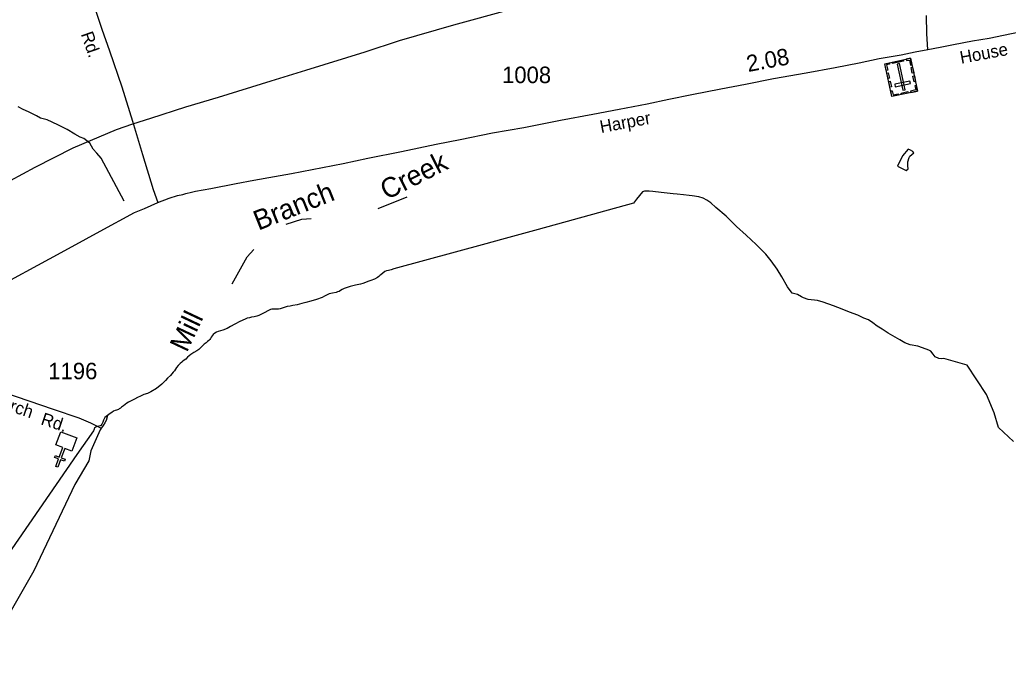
# Model space of a CAD drawing. Extents: x 2082433 to 2279600, y 546599 to 755198.
# Drawn here: x 2216545 to 2224037, y 570784 to 575593 of the extents above; entities that cross this region are included whole.
import ezdxf

# ---------------------------------------------------------------- set-up
doc = ezdxf.new("R2010")
doc.units = 0
for name, color, linetype in [('Exist Boundary Political CountyLine', 7, 'Continuous'), ('Exist Boundary Political Fire Districts', 7, 'Continuous'), ('Exist Cultural Cemetery CELL', 7, 'Continuous'), ('Exist Cultural Church CELL', 7, 'Continuous'), ('Exist Hydrographic Creek Single Shore', 7, 'Continuous'), ('Exist Hydrographic Creek Single Shore Label', 7, 'Continuous'), ('Exist Hydrographic Misc Water Feature', 7, 'Continuous'), ('Exist Road Non-System Type 51', 7, 'Continuous'), ('Exist Road Secondary Mileage Hundredths English Label', 7, 'Continuous'), ('Exist Road Secondary Type 51 Attributed', 7, 'Continuous'), ('Exist Road Secondary Type 51 Label', 7, 'Continuous'), ('Exist Road Secondary Type 51 Number Label', 7, 'Continuous'), ('Exist Utilities Electrical Transmission Line', 7, 'Continuous')]:
    doc.layers.add(name, color=color, linetype=linetype)

msp = doc.modelspace()

# ---------------------------------------------------------------- linework, layer by layer
at = {"layer": 'Exist Boundary Political CountyLine'}
for points in [[(2224077.5, 572395.6), (2223962.9, 572503.2), (2223931.3, 572613.5), (2223871, 572754), (2223724.8, 572975.1), (2223547.7, 573026.8), (2223530.5, 573023.2), (2223510.6, 573026.6), (2223482.5, 573039.1), (2223467.7, 573058), (2223450.3, 573081.5), (2223435.3, 573088.6), (2223386.5, 573106.2), (2223351.2, 573119.4), (2223294.8, 573129.4), (2223253.4, 573145), (2223216.5, 573167), (2223163.4, 573198.5), (2223126.7, 573218.6), (2223080.8, 573248.2), (2223044.7, 573270.6), (2223010.2, 573296.2), (2222977.4, 573317.8), (2222941.3, 573331.4), (2222898.1, 573355.4), (2222834.7, 573377.8), (2222778.7, 573399.8), (2222711.5, 573423.8), (2222634, 573453), (2222590.1, 573464.2), (2222520.8, 573473.8), (2222484.3, 573485.4), (2222469.3, 573493.6), (2222439.2, 573510.2), (2222399.2, 573521.8), (2222364.7, 573569.4), (2222321.5, 573643.8), (2222286.2, 573702.6), (2222240.1, 573765.4), (2222198.8, 573815.8), (2222125.2, 573891), (2222050, 573961.8), (2221976.8, 574025), (2221898, 574103.8), (2221820.3, 574170.6), (2221781.6, 574205), (2221752, 574224.6), (2221723.5, 574240.6), (2221692, 574251), (2221641.9, 574259.8), (2221617.3, 574262.2), (2221574.3, 574265.8), (2221528.7, 574271.4), (2221496.7, 574272.6), (2221406.3, 574284.2), (2221344.2, 574291.4), (2221314.2, 574293.8), (2221278.8, 574293.4), (2221265.2, 574288.6), (2221242.7, 574261), (2221220.3, 574233), (2221204.5, 574214.3), (2221195.5, 574203.8), (2220473.9, 574004.2), (2220196.7, 573927.5), (2220078, 573896.1), (2219379.6, 573704.3), (2219358.5, 573698.5), (2219339.8, 573693.4), (2219325.4, 573689.9), (2219312.5, 573684), (2219296.7, 573673.2), (2219282, 573661.1), (2219274, 573653.9), (2219265.8, 573646.8), (2219257.2, 573640.3), (2219232.8, 573627.5), (2219206.7, 573617.9), (2219182.5, 573609.6), (2219164.3, 573602.2), (2219144.2, 573594.5)], [(2219144.2, 573594.5), (2219126.5, 573588.8), (2219090, 573580.9), (2219048, 573571.4), (2219004.3, 573555.5), (2218989.2, 573547.9), (2218975.4, 573540.3), (2218964.6, 573534.4), (2218953.7, 573530.7), (2218942.8, 573527), (2218915.3, 573520.7), (2218890.7, 573514.8), (2218873.9, 573508.3), (2218855.5, 573499), (2218836.2, 573489.3), (2218793.5, 573471.9), (2218751.5, 573459.2), (2218713.6, 573449.3), (2218681.8, 573441.5), (2218646.5, 573433.6), (2218614.5, 573427.2), (2218594.4, 573423.5), (2218572.5, 573418.7), (2218548.7, 573412.1), (2218532.7, 573406.9), (2218518, 573402.3), (2218506.5, 573399.7), (2218501.8, 573399.6), (2218491.7, 573399.5), (2218472.8, 573400), (2218454.2, 573398.9), (2218444.8, 573396.5), (2218435.3, 573392.7), (2218425.7, 573388.1), (2218401.3, 573375.2), (2218377.7, 573362.8), (2218357.8, 573352.9), (2218341, 573347.1), (2218320.5, 573342), (2218300.6, 573337.8), (2218285, 573334.4), (2218269.2, 573330.2), (2218253, 573325), (2218212, 573307), (2218173.7, 573286), (2218142.7, 573267.4), (2218116.1, 573254), (2218082.8, 573240.6), (2218049.4, 573229.4), (2218035.7, 573224.4), (2218022.5, 573217.5), (2218010.7, 573207.8), (2218002.7, 573197.9), (2217996.3, 573187.5), (2217990.8, 573178.2), (2217984.8, 573170), (2217976.8, 573161.6), (2217968.8, 573154.3), (2217956.7, 573144.3), (2217943.4, 573133.6), (2217929.3, 573121.4), (2217918.6, 573111.2), (2217908.7, 573101.6), (2217902, 573094.7), (2217886.6, 573083.6), (2217864, 573070.2), (2217842.5, 573056.7), (2217829.2, 573046.3), (2217816.3, 573034.6), (2217802.5, 573021.9), (2217791.7, 573012.9), (2217781.4, 573004.9), (2217773, 572999.1), (2217759.7, 572988.4), (2217745.3, 572972.8), (2217732.4, 572956.7), (2217724.8, 572945.4), (2217716.8, 572933.4), (2217707.8, 572921.2), (2217686.3, 572897.5), (2217664.5, 572876), (2217648.9, 572858.8), (2217621.7, 572830.3), (2217581.1, 572798.4), (2217537, 572772.1), (2217511.8, 572761.2), (2217485.9, 572751.6), (2217459.3, 572740.9), (2217436.1, 572729.7), (2217414, 572718.3), (2217395.3, 572708.5), (2217383.4, 572702.4), (2217369.7, 572694.9), (2217356.7, 572687.3), (2217343.4, 572678.2), (2217330.1, 572667.8), (2217315.7, 572656.5), (2217307.3, 572650.1), (2217298.9, 572644.3), (2217292.6, 572640.1)], [(2217292.6, 572640.1), (2217285.6, 572637.3), (2217276.6, 572634.4), (2217267.3, 572631.7), (2217254.2, 572625.8), (2217241.9, 572617.6), (2217230.4, 572608.2), (2217208.5, 572594.5), (2217200.3, 572556.5), (2217189.6, 572537.1), (2217176.7, 572518.4), (2217170.9, 572510.5), (2217162.7, 572498.3)], [(2217162.7, 572498.3), (2217153, 572486.2), (2217082.7, 572325.5), (2217068.4, 572250.9), (2216962.3, 572071.6), (2216652.5, 571416.8), (2216288.2, 570784.2)]]:
    msp.add_lwpolyline(points, dxfattribs=at)
at = {"layer": 'Exist Boundary Political Fire Districts'}
for points in [[(2222469.3, 573493.6), (2222439.2, 573510.2), (2222399.2, 573521.8), (2222364.7, 573569.4), (2222321.5, 573643.8), (2222286.2, 573702.6), (2222240.1, 573765.4), (2222198.8, 573815.8), (2222125.2, 573891), (2222050, 573961.8), (2221976.8, 574025), (2221898, 574103.8), (2221820.3, 574170.6), (2221781.6, 574205), (2221752, 574224.6), (2221723.5, 574240.6), (2221692, 574251), (2221641.9, 574259.8), (2221617.3, 574262.2), (2221574.3, 574265.8), (2221528.7, 574271.4), (2221496.7, 574272.6), (2221406.3, 574284.2), (2221344.2, 574291.4), (2221314.2, 574293.8), (2221278.8, 574293.4), (2221265.2, 574288.6), (2221242.7, 574261), (2221220.3, 574233), (2221204.5, 574214.3), (2221195.5, 574203.8), (2220473.9, 574004.2), (2220196.7, 573927.5), (2220078, 573896.1), (2219379.6, 573704.3), (2219358.5, 573698.5), (2219339.8, 573693.4), (2219325.4, 573689.9), (2219312.5, 573684), (2219296.7, 573673.2), (2219282, 573661.1), (2219274, 573653.9), (2219265.8, 573646.8), (2219257.2, 573640.3), (2219232.8, 573627.5), (2219206.7, 573617.9), (2219182.5, 573609.6), (2219164.3, 573602.2), (2219144.2, 573594.5), (2219126.5, 573588.8), (2219090, 573580.9), (2219048, 573571.4), (2219004.3, 573555.5), (2218989.2, 573547.9), (2218975.4, 573540.3), (2218964.6, 573534.4), (2218953.7, 573530.7), (2218942.8, 573527), (2218915.3, 573520.7), (2218890.7, 573514.8), (2218873.9, 573508.3), (2218855.5, 573499), (2218836.2, 573489.3), (2218793.5, 573471.9), (2218751.5, 573459.2), (2218713.6, 573449.3), (2218681.8, 573441.5), (2218646.5, 573433.6), (2218614.5, 573427.2), (2218594.4, 573423.5), (2218572.5, 573418.7), (2218548.7, 573412.1), (2218532.7, 573406.9), (2218518, 573402.3), (2218506.5, 573399.7), (2218501.8, 573399.6), (2218491.7, 573399.5), (2218472.8, 573400), (2218454.2, 573398.9), (2218444.8, 573396.5), (2218435.3, 573392.7), (2218425.7, 573388.1), (2218401.3, 573375.2), (2218377.7, 573362.8), (2218357.8, 573352.9), (2218341, 573347.1), (2218320.5, 573342), (2218300.6, 573337.8), (2218285, 573334.4), (2218269.2, 573330.2), (2218253, 573325), (2218212, 573307), (2218173.7, 573286), (2218142.7, 573267.4), (2218116.1, 573254), (2218082.8, 573240.6), (2218049.4, 573229.4), (2218035.7, 573224.4), (2218022.5, 573217.5), (2218010.7, 573207.8)], [(2224077.5, 572395.7), (2223962.9, 572503.2), (2223931.3, 572613.5), (2223871, 572754), (2223724.8, 572975.1), (2223547.7, 573026.8), (2223530.5, 573023.2), (2223510.6, 573026.6), (2223482.5, 573039.1), (2223467.7, 573058), (2223450.5, 573081.5), (2223435.3, 573088.6), (2223386.5, 573106.2), (2223351.2, 573119.4), (2223294.8, 573129.4), (2223253.4, 573145), (2223216.5, 573167), (2223163.4, 573198.5), (2223126.7, 573218.6), (2223080.8, 573248.2), (2223044.7, 573270.6), (2223010.2, 573296.2), (2222977.4, 573317.8), (2222941.3, 573331.4), (2222898.1, 573355.4), (2222834.7, 573377.8), (2222778.7, 573399.8), (2222711.5, 573423.8), (2222634, 573453), (2222590.1, 573464.2), (2222520.8, 573473.8), (2222484.3, 573485.4), (2222469.3, 573493.6)], [(2218010.7, 573207.8), (2218002.7, 573197.9), (2217996.3, 573187.5), (2217990.8, 573178.2), (2217984.8, 573170), (2217976.8, 573161.6), (2217968.8, 573154.3), (2217956.7, 573144.3), (2217943.4, 573133.6), (2217929.3, 573121.4), (2217918.6, 573111.2), (2217908.7, 573101.6), (2217902, 573094.7), (2217886.6, 573083.6), (2217864, 573070.2), (2217842.5, 573056.7), (2217829.2, 573046.3), (2217816.3, 573034.6), (2217802.5, 573021.9), (2217791.7, 573012.9), (2217781.4, 573004.9), (2217773, 572999.1), (2217759.7, 572988.4), (2217745.3, 572972.8), (2217732.4, 572956.7), (2217724.8, 572945.4), (2217716.8, 572933.4), (2217707.8, 572921.2), (2217686.3, 572897.5), (2217664.5, 572876), (2217648.9, 572858.8), (2217621.7, 572830.3), (2217581.1, 572798.4), (2217537, 572772.1), (2217511.8, 572761.2), (2217485.9, 572751.6), (2217459.3, 572740.9), (2217436.1, 572729.7), (2217414, 572718.3), (2217395.3, 572708.5), (2217383.4, 572702.4), (2217369.7, 572694.9), (2217356.7, 572687.3), (2217343.4, 572678.2), (2217330.1, 572667.8), (2217315.7, 572656.5), (2217307.3, 572650.1), (2217298.9, 572644.3), (2217292.6, 572640.1), (2217285.6, 572637.3), (2217276.6, 572634.4), (2217267.3, 572631.7), (2217254.2, 572625.8), (2217241.9, 572617.6), (2217230.4, 572608.2), (2217208.5, 572594.5), (2217190.2, 572578.6), (2217178.6, 572558.6), (2217173.8, 572542.8), (2217167.5, 572527.5), (2217159.3, 572517.8), (2217155, 572516.4), (2217143.5, 572513), (2217124.8, 572507.3), (2217111.1, 572496.6), (2217109.2, 572492.7), (2217108, 572488.4), (2217106.6, 572483.8), (2217102.5, 572477.9), (2216977.8, 572298), (2216246.2, 571241)]]:
    msp.add_lwpolyline(points, dxfattribs=at)
at = {"layer": 'Exist Cultural Cemetery CELL'}
for points in [[(2223349.8, 575052.8), (2223155.2, 575011), (2223101.7, 575259.9), (2223296.4, 575301.7)], [(2223134.1, 575266.9), (2223136.5, 575255.7), (2223115, 575251.1), (2223123.5, 575211.5), (2223112.6, 575209.2), (2223101.7, 575259.9)], [(2223242.6, 575278.5), (2223159.6, 575260.6), (2223157.2, 575271.8), (2223240.2, 575289.6)], [(2223237.1, 575058.6), (2223255.3, 575062.5), (2223212.8, 575260.7), (2223194.5, 575256.8)], [(2223264, 575294.8), (2223266.5, 575283.5), (2223288, 575288.1), (2223296.4, 575248.6), (2223307.3, 575251), (2223296.4, 575301.7)], [(2223128, 575191.7), (2223137.1, 575149.3), (2223126, 575146.9), (2223116.9, 575189.3)], [(2223311.1, 575233.4), (2223320.2, 575191), (2223309, 575188.6), (2223300, 575231)], [(2223141.8, 575127.2), (2223150.9, 575084.9), (2223139.8, 575082.5), (2223130.7, 575124.8)], [(2223295.6, 575110.8), (2223291.7, 575129), (2223176.6, 575104.3), (2223180.5, 575086)], [(2223325.2, 575167.7), (2223334.3, 575125.3), (2223323.1, 575122.9), (2223314.1, 575165.3)], [(2223146, 575053.4), (2223157.1, 575055.8), (2223163.9, 575024.3), (2223203.5, 575032.8), (2223205.9, 575021.9), (2223155.1, 575011)], [(2223277.4, 575037.3), (2223226.7, 575026.4), (2223224.3, 575037.5), (2223275, 575048.4)], [(2223340.7, 575095.1), (2223329.6, 575092.8), (2223336.4, 575061.3), (2223296.7, 575052.8), (2223299.1, 575041.9), (2223349.8, 575052.8)]]:
    msp.add_lwpolyline(points, close=True, dxfattribs=at)
at = {"layer": 'Exist Cultural Church CELL'}
msp.add_lwpolyline([(2216939.8, 572324.2), (2216886.6, 572344.4), (2216859.4, 572273.2), (2216889.3, 572261.8), (2216883.7, 572246.9), (2216853.7, 572258.3), (2216832.3, 572202.1), (2216817.4, 572207.8), (2216838.8, 572264), (2216808.9, 572275.4), (2216814.6, 572290.3), (2216844.5, 572278.9), (2216871.6, 572350.1), (2216817.7, 572370.7), (2216855.7, 572470.2), (2216977.7, 572423.7)], close=True, dxfattribs=at)
at = {"layer": 'Exist Hydrographic Creek Single Shore'}
for points in [[(2217335.6, 574218.8), (2217161.3, 574545.2), (2217129.3, 574582.9), (2217101, 574612.7), (2217074.8, 574656.8), (2217030.5, 574694.3), (2217002.4, 574704.2), (2216962.2, 574725.7), (2216904, 574761.7), (2216833.9, 574797), (2216751.6, 574834.6), (2216701.6, 574848.2), (2216671.5, 574865.7), (2216611.4, 574895.5), (2216571.4, 574912.8), (2216533.1, 574932.8)], [(2219261.3, 574162), (2219481.4, 574251.6)], [(2218564.9, 574043.6), (2218683.5, 574080.7), (2218752.9, 574087.2)], [(2218155.8, 573591.4), (2218268.5, 573797.3), (2218319.2, 573852.3)]]:
    msp.add_lwpolyline(points, dxfattribs=at)
at = {"layer": 'Exist Hydrographic Misc Water Feature'}
msp.add_lwpolyline([(2223197, 574484.8), (2223263.3, 574451.3), (2223279.5, 574463.4), (2223277, 574487.3), (2223277, 574517.3), (2223284.8, 574549.4), (2223290.7, 574559.5), (2223306.3, 574571.7), (2223320.7, 574585.8), (2223314.5, 574595.6), (2223296.3, 574605.7), (2223278, 574611.3), (2223235, 574561), (2223197, 574484.8)], dxfattribs=at)
at = {"layer": 'Exist Road Non-System Type 51'}
msp.add_lwpolyline([(2223427.7, 575368), (2223420.8, 575485.9), (2223417.8, 575625.8)], dxfattribs=at)
at = {"layer": 'Exist Road Secondary Type 51 Attributed'}
for points in [[(2216495.2, 576496.1), (2216691, 576395.2), (2216726.6, 576374.4), (2216762.2, 576349.7), (2216824.5, 576295.3), (2216876, 576238.9), (2216935.3, 576152.4), (2216973.9, 576079.2), (2216992.7, 576034.7), (2217025.3, 575947.6), (2217061.9, 575831.9), (2217167.7, 575520.8), (2217225.1, 575357.6), (2217317.1, 575086.1), (2217398.2, 574823.5), (2217474.4, 574571.8), (2217556.5, 574307.2), (2217591.1, 574209.3)], [(2217591.1, 574209.3), (2217677.6, 574241.5), (2217740.5, 574260), (2217781.2, 574269.3), (2217803.4, 574276.7), (2217846, 574286), (2217875.6, 574293.4), (2217993.8, 574314.8), (2218184.4, 574351.9), (2218317.7, 574377.3), (2218474.3, 574404.3), (2218604.1, 574427.2), (2218761.7, 574458.3), (2218996.3, 574504.7), (2219183.1, 574543.2), (2219438.5, 574594.9), (2219700.2, 574650.8), (2219883.8, 574685.8), (2220127.4, 574735.5), (2220365, 574777.2), (2220642.4, 574832.2), (2220888.4, 574877.7), (2221087, 574915.5), (2221300.8, 574957.2), (2221463.6, 574991.3), (2221639.5, 575027.2), (2221859, 575068.9), (2222044.4, 575104.9), (2222258.2, 575148.4), (2222506.1, 575192), (2222726.3, 575231), (2222906.4, 575267), (2223059.7, 575299), (2223226.4, 575328.4), (2223331.8, 575349.7), (2223427.7, 575368), (2223520.1, 575384.8), (2223622.4, 575406.6), (2223766.8, 575433.5), (2223892.4, 575455), (2224169.8, 575511.2)], [(2215254.8, 572724.6), (2215618.8, 573086.6), (2215707.8, 573163.8), (2215768.2, 573209.3), (2215875, 573282.5), (2215982.8, 573347.8), (2216133.1, 573430.8), (2216228.1, 573487.7), (2216385.4, 573572.8), (2216771.1, 573781.5), (2216942.2, 573875.5), (2217153.9, 573990.2), (2217414, 574133.1), (2217489.2, 574162.1), (2217591.1, 574209.3)], [(2215254.8, 572724.6), (2215311.6, 572718.3), (2215455, 572741.3), (2215573, 572760.3), (2215723.6, 572790.1), (2215834.8, 572807.8), (2215963.4, 572828.2), (2216040.6, 572836.6), (2216100.6, 572835.1), (2216200.7, 572821.9), (2216316.8, 572800.4), (2216428.8, 572767.2), (2216798, 572642.6), (2216992.1, 572576.3), (2217080.5, 572538.4), (2217162.7, 572498.3)]]:
    msp.add_lwpolyline(points, dxfattribs=at)
at = {"layer": 'Exist Utilities Electrical Transmission Line'}
msp.add_lwpolyline([(2220266.9, 575672.2), (2219831.7, 575551.2), (2219420.8, 575432.3), (2219159.6, 575348.6), (2218710.7, 575209.5), (2218447.3, 575127.8), (2218048.3, 575005.1), (2217801.1, 574929.5), (2217535.6, 574845.5), (2217400, 574802.8), (2217276.3, 574757.8), (2216947.4, 574619.7), (2216658.5, 574473.8), (2216375.7, 574322)], dxfattribs=at)

# ---------------------------------------------------------------- texts
at = {"layer": 'Exist Hydrographic Creek Single Shore Label'}
for s, rotation, p in [('Creek', 26.89885, (2219325.4, 574224.9)), ('Branch', 21.90029, (2218353.4, 573993.8)), ('Mill', 64.75504, (2217811.1, 573066.1))]:
    msp.add_text(s, height=150, rotation=rotation, dxfattribs=at).set_placement(p)
at = {"layer": 'Exist Road Secondary Mileage Hundredths English Label'}
msp.add_text('2.08', height=125, rotation=10.58331, dxfattribs=at).set_placement((2222065.6, 575196.9))
at = {"layer": 'Exist Road Secondary Type 51 Label'}
for s, rotation, p in [('Rd.', 289.20798, (2217006.2, 575484.7)), ('House', 10.58331, (2223680, 575259.4)), ('Harper', 10.60698, (2220950.8, 574734.5)), ('Church', 341.43109, (2216239.7, 572702.3)), ('Rd.', 341.74249, (2216698.3, 572528.2))]:
    msp.add_text(s, height=95, rotation=rotation, dxfattribs=at).set_placement(p)
at = {"layer": 'Exist Road Secondary Type 51 Number Label'}
for s, p in [('1008', (2220200.2, 575113.1)), ('1196', (2216760.8, 572868.4))]:
    msp.add_text(s, height=125, dxfattribs=at).set_placement(p)

doc.saveas('drawing.dxf')
